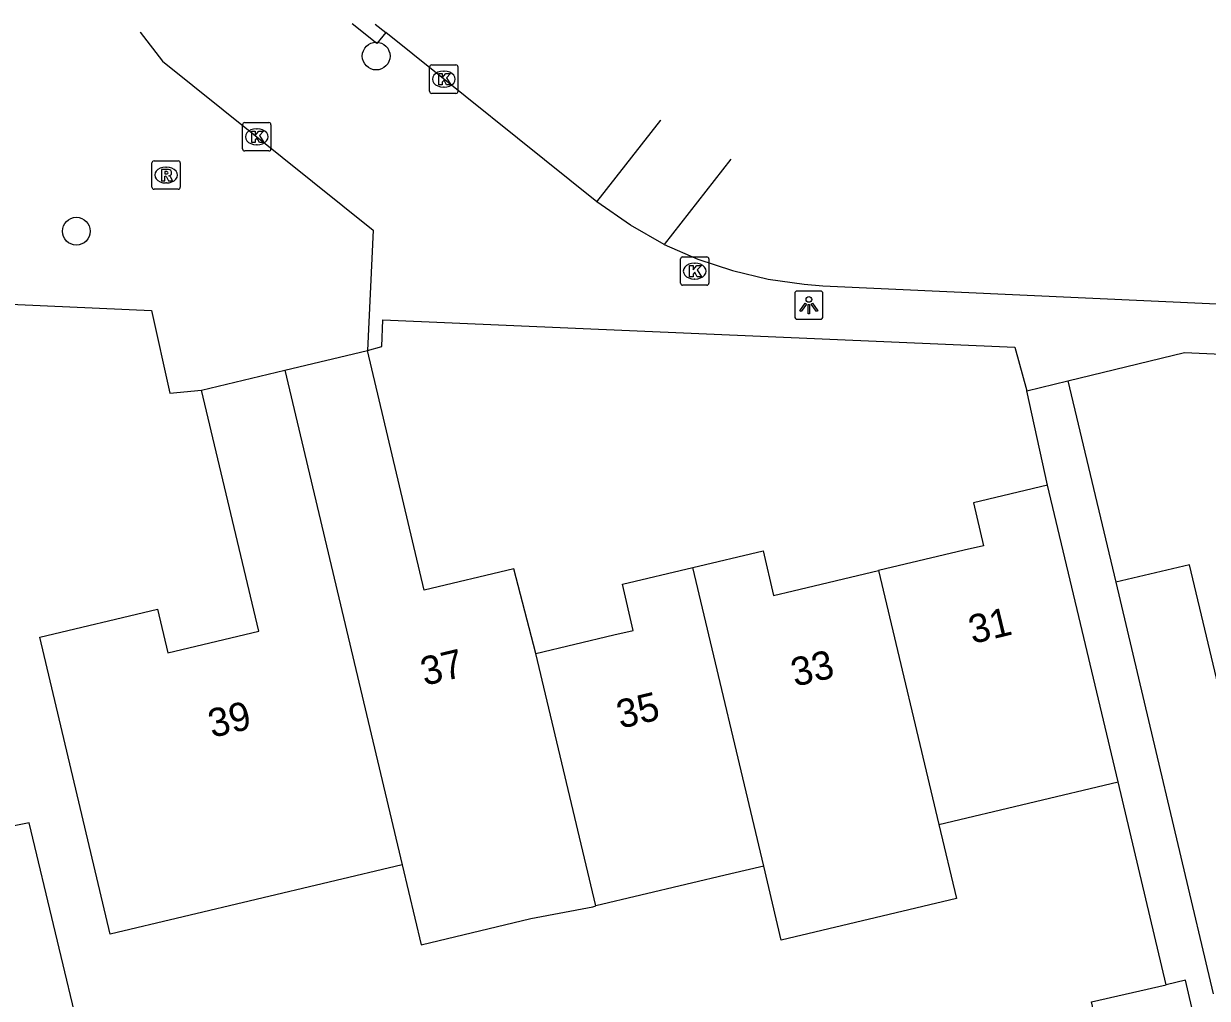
# Model space of a CAD drawing. Extents: x 158461 to 159795, y 387220 to 388672.
# Drawn here: x 159101.07 to 159142.77, y 388519.26 to 388553.6 of the extents above; entities that cross this region are included whole.
import ezdxf

# ---------------------------------------------------------------- set-up
doc = ezdxf.new("R2010")
doc.units = 0
for name, color, linetype in [('IMGEO_Boom', 7, 'Continuous'), ('IMGEO_Kolk', 7, 'Continuous'), ('IMGEO_Lichtpunt', 7, 'Continuous'), ('IMGEO_Pand', 7, 'Continuous'), ('IMGEO_Pand_nummerreeks', 7, 'Continuous'), ('IMGEO_Rijbaan_lokaal_open', 7, 'Continuous'), ('IMGEO_Rioolput', 7, 'Continuous'), ('IMGEO_Voetpad_open', 7, 'Continuous')]:
    doc.layers.add(name, color=color, linetype=linetype)

msp = doc.modelspace()

# ---------------------------------------------------------------- linework, layer by layer
at = {"layer": 'IMGEO_Boom'}
for centre in [(159113.491, 388552.454), (159102.931, 388546.284)]:
    msp.add_circle(centre, 0.489, dxfattribs=at)
at = {"layer": 'IMGEO_Kolk'}
for p, q in [((159115.372, 388551.215), (159115.372, 388552.067)), ((159115.447, 388552.141), (159116.299, 388552.141)), ((159115.86, 388551.921), (159115.885, 388551.921)), ((159116.373, 388552.067), (159116.373, 388551.215)), ((159116.299, 388551.141), (159115.447, 388551.141)), ((159115.883, 388551.361), (159115.858, 388551.361)), ((159108.784, 388549.185), (159108.784, 388550.037)), ((159108.859, 388550.111), (159109.711, 388550.111)), ((159109.272, 388549.891), (159109.297, 388549.891)), ((159109.785, 388550.037), (159109.785, 388549.185)), ((159109.711, 388549.111), (159108.859, 388549.111)), ((159109.295, 388549.331), (159109.27, 388549.331)), ((159124.21, 388544.453), (159124.21, 388545.305)), ((159124.285, 388545.379), (159125.137, 388545.379)), ((159125.211, 388545.305), (159125.211, 388544.453)), ((159124.698, 388545.159), (159124.723, 388545.159)), ((159124.721, 388544.599), (159124.696, 388544.599)), ((159125.137, 388544.379), (159124.285, 388544.379))]:
    msp.add_line(p, q, dxfattribs=at)
for points in [[(159115.372, 388551.215), (159115.372, 388552.067)], [(159115.447, 388552.141), (159116.299, 388552.141)], [(159116.373, 388552.067), (159116.373, 388551.215)], [(159115.693, 388551.841), (159115.816, 388551.841), (159115.816, 388551.69), (159115.946, 388551.841), (159116.11, 388551.841), (159115.964, 388551.69), (159116.117, 388551.441), (159115.965, 388551.441), (159115.88, 388551.605), (159115.816, 388551.538), (159115.816, 388551.441), (159115.693, 388551.441), (159115.693, 388551.841)], [(159116.299, 388551.141), (159115.447, 388551.141)], [(159108.784, 388549.185), (159108.784, 388550.037)], [(159108.859, 388550.111), (159109.711, 388550.111)], [(159109.785, 388550.037), (159109.785, 388549.185)], [(159109.105, 388549.811), (159109.228, 388549.811), (159109.228, 388549.66), (159109.358, 388549.811), (159109.522, 388549.811), (159109.376, 388549.66), (159109.529, 388549.411), (159109.377, 388549.411), (159109.292, 388549.575), (159109.228, 388549.508), (159109.228, 388549.411), (159109.105, 388549.411), (159109.105, 388549.811)], [(159109.711, 388549.111), (159108.859, 388549.111)], [(159124.21, 388544.453), (159124.21, 388545.305)], [(159124.285, 388545.379), (159125.137, 388545.379)], [(159125.211, 388545.305), (159125.211, 388544.453)], [(159124.531, 388545.079), (159124.654, 388545.079), (159124.654, 388544.928), (159124.784, 388545.079), (159124.948, 388545.079), (159124.802, 388544.928), (159124.955, 388544.679), (159124.803, 388544.679), (159124.718, 388544.843), (159124.654, 388544.776), (159124.654, 388544.679), (159124.531, 388544.679), (159124.531, 388545.079)], [(159125.137, 388544.379), (159124.285, 388544.379)]]:
    msp.add_lwpolyline(points, dxfattribs=at)
for centre, start, end in [((159115.449, 388552.065), 91.552, 178.448), ((159115.449, 388552.065), 91.552, 178.448), ((159116.297, 388552.065), 1.552, 88.448), ((159116.297, 388552.065), 1.552, 88.448), ((159115.449, 388551.217), 181.552, 268.448), ((159115.449, 388551.217), 181.552, 268.448), ((159116.297, 388551.217), 271.552, 358.448), ((159116.297, 388551.217), 271.552, 358.448), ((159108.861, 388550.035), 91.552, 178.448), ((159108.861, 388550.035), 91.552, 178.448), ((159109.709, 388550.035), 1.552, 88.448), ((159109.709, 388550.035), 1.552, 88.448), ((159108.861, 388549.187), 181.552, 268.448), ((159108.861, 388549.187), 181.552, 268.448), ((159109.709, 388549.187), 271.552, 358.448), ((159109.709, 388549.187), 271.552, 358.448), ((159124.287, 388545.303), 91.552, 178.448), ((159124.287, 388545.303), 91.552, 178.448), ((159125.135, 388545.303), 1.552, 88.448), ((159125.135, 388545.303), 1.552, 88.448), ((159124.287, 388544.455), 181.552, 268.448), ((159124.287, 388544.455), 181.552, 268.448), ((159125.135, 388544.455), 271.552, 358.448), ((159125.135, 388544.455), 271.552, 358.448)]:
    msp.add_arc(centre, 0.0765, start, end, dxfattribs=at)
for centre, major_axis, ratio, start_param, end_param in [((159115.859, 388551.641), (-0.387, 0.002), 0.722429, 4.712389, 7.853982), ((159115.884, 388551.641), (-0.39, 0.002), 0.717154, 1.570796, 4.712389), ((159109.271, 388549.611), (-0.387, 0.002), 0.722429, 4.712389, 7.853982), ((159109.296, 388549.611), (-0.39, 0.002), 0.717154, 1.570796, 4.712389), ((159124.697, 388544.879), (-0.387, 0.002), 0.722429, 4.712389, 7.853982), ((159124.722, 388544.879), (-0.39, 0.002), 0.717154, 1.570796, 4.712389)]:
    msp.add_ellipse(centre, major_axis=major_axis, ratio=ratio, start_param=start_param, end_param=end_param, dxfattribs=at)
at = {"layer": 'IMGEO_Lichtpunt'}
for p, q in [((159128.233, 388544.082), (159128.233, 388543.275)), ((159128.233, 388544.082), (159128.233, 388543.275)), ((159129.135, 388544.177), (159128.327, 388544.177)), ((159129.135, 388544.177), (159128.327, 388544.177)), ((159129.229, 388543.275), (159129.229, 388544.082)), ((159129.229, 388543.275), (159129.229, 388544.082)), ((159128.327, 388543.181), (159129.135, 388543.181)), ((159128.327, 388543.181), (159129.135, 388543.181))]:
    msp.add_line(p, q, dxfattribs=at)
for points in [[(159128.607, 388543.746), (159128.646, 388543.718), (159128.458, 388543.456), (159128.42, 388543.483), (159128.607, 388543.746)], [(159128.709, 388543.698), (159128.756, 388543.698), (159128.756, 388543.376), (159128.709, 388543.376), (159128.709, 388543.698)], [(159128.819, 388543.718), (159128.857, 388543.745), (159129.044, 388543.483), (159129.005, 388543.455), (159128.819, 388543.718)]]:
    msp.add_lwpolyline(points, dxfattribs=at)
msp.add_circle((159128.732, 388543.88), 0.0994, dxfattribs=at)
for centre, start, end in [((159128.327, 388544.082), 90, 180), ((159128.327, 388544.082), 90, 180), ((159129.135, 388544.082), 0, 90), ((159129.135, 388544.082), 0, 90), ((159128.327, 388543.275), 180, 270), ((159128.327, 388543.275), 180, 270), ((159129.135, 388543.275), 270, 0), ((159129.135, 388543.275), 270, 360)]:
    msp.add_arc(centre, 0.0946, start, end, dxfattribs=at)
at = {"layer": 'IMGEO_Pand'}
for points in [[(159110.268, 388541.384), (159113.183, 388542.076)], [(159119.12, 388531.408), (159118.345, 388534.389), (159115.187, 388533.638), (159113.183, 388542.076)], [(159107.336, 388540.688), (159110.268, 388541.384)], [(159110.268, 388541.384), (159114.404, 388523.96)], [(159114.404, 388523.96), (159104.123, 388521.518), (159101.638, 388531.977), (159105.792, 388532.963), (159106.154, 388531.435), (159109.354, 388532.195), (159107.336, 388540.688)], [(159137.141, 388537.332), (159134.526, 388536.711), (159134.884, 388535.205), (159134.203, 388535.043), (159131.188, 388534.328)], [(159139.623, 388526.881), (159138.296, 388532.468), (159137.141, 388537.332)], [(159124.64, 388534.435), (159127.118, 388535.023), (159127.492, 388533.45), (159128.174, 388533.612), (159131.188, 388534.328)], [(159119.12, 388531.408), (159121.866, 388532.06), (159122.547, 388532.222), (159122.162, 388533.846), (159124.64, 388534.435)], [(159127.142, 388523.917), (159124.64, 388534.435)], [(159147.015, 388529.853), (159143.451, 388529.01), (159142.144, 388534.531), (159139.54, 388533.914)], [(159131.188, 388534.328), (159133.311, 388525.382)], [(159139.54, 388533.914), (159140.692, 388529.049), (159142.971, 388519.421)], [(159121.232, 388522.513), (159119.12, 388531.408)], [(159133.311, 388525.382), (159139.623, 388526.881)], [(159133.311, 388525.382), (159133.93, 388522.776), (159127.762, 388521.311), (159127.142, 388523.917)], [(159114.404, 388523.96), (159115.071, 388521.148), (159118.943, 388522.068), (159121.12, 388522.486), (159121.232, 388522.513)], [(159127.142, 388523.917), (159125.985, 388523.642), (159121.232, 388522.513)], [(159142.328, 388515.49), (159142.981, 388515.641), (159141.999, 388519.895), (159141.319, 388519.738)], [(159142.328, 388515.49), (159139.675, 388514.878), (159138.693, 388519.132), (159141.319, 388519.738)]]:
    msp.add_lwpolyline(points, dxfattribs=at)
at = {"layer": 'IMGEO_Rijbaan_lokaal_open'}
for points in [[(159113.459, 388553.58), (159113.46, 388553.58), (159113.831, 388553.282)], [(159105.178, 388553.291), (159105.178, 388553.291), (159105.966, 388552.277), (159113.381, 388546.325), (159113.183, 388542.076)], [(159121.263, 388547.317), (159113.831, 388553.282)], [(159123.634, 388545.82), (159124.816, 388545.304), (159126.04, 388544.895), (159127.295, 388544.598), (159128.572, 388544.414), (159129.227, 388544.364), (159145.412, 388543.614), (159147.04, 388543.611), (159148.662, 388543.753), (159150.264, 388544.039), (159150.445, 388544.081), (159183.046, 388551.812)], [(159121.263, 388547.317), (159123.516, 388550.191), (159123.516, 388550.191)], [(159125.989, 388548.824), (159123.634, 388545.82)], [(159123.634, 388545.82), (159122.452, 388546.494), (159121.263, 388547.317)], [(159106.626, 388507.339), (159104.082, 388517.921), (159103.125, 388517.691), (159101.273, 388525.444), (159097.463, 388524.694), (159097.059, 388525.87), (159098.008, 388541.813), (159099.817, 388543.743), (159105.577, 388543.489), (159106.22, 388540.583), (159107.336, 388540.688)]]:
    msp.add_lwpolyline(points, dxfattribs=at)
at = {"layer": 'IMGEO_Rioolput'}
for p, q in [((159105.59, 388547.837), (159105.59, 388548.689)), ((159105.665, 388548.763), (159106.517, 388548.763)), ((159106.591, 388548.689), (159106.591, 388547.837)), ((159106.078, 388548.543), (159106.103, 388548.543)), ((159106.517, 388547.763), (159105.665, 388547.763)), ((159106.101, 388547.983), (159106.076, 388547.983))]:
    msp.add_line(p, q, dxfattribs=at)
for points in [[(159105.59, 388547.837), (159105.59, 388548.689)], [(159105.665, 388548.763), (159106.517, 388548.763)], [(159106.591, 388548.689), (159106.591, 388547.837)], [(159106.179, 388548.461), (159105.927, 388548.463), (159105.927, 388548.063)], [(159105.927, 388548.063), (159106.051, 388548.063), (159106.051, 388548.225), (159106.062, 388548.225)], [(159106.105, 388548.382), (159106.051, 388548.382), (159106.051, 388548.301)], [(159106.051, 388548.301), (159106.103, 388548.301)], [(159106.109, 388548.196), (159106.18, 388548.063), (159106.32, 388548.063), (159106.255, 388548.189)], [(159106.517, 388547.763), (159105.665, 388547.763)]]:
    msp.add_lwpolyline(points, dxfattribs=at)
for centre, radius, start, end in [((159105.667, 388548.687), 0.0765, 91.552, 178.448), ((159105.667, 388548.687), 0.0765, 91.552, 178.448), ((159106.515, 388548.687), 0.0765, 1.552, 88.448), ((159106.515, 388548.687), 0.0765, 1.552, 88.448), ((159106.061, 388548.172), 0.0533, 26.0293, 88.6989), ((159106.087, 388548.49), 0.19, 274.7715, 282.9687), ((159106.111, 388548.286), 0.0964, 77.0061, 93.1865), ((159106.125, 388548.343), 0.0378, 276.6634, 79.6772), ((159106.178, 388548.351), 0.109, 350.3612, 89.416), ((159106.176, 388548.351), 0.112, 277.5842, 350.9817), ((159106.16, 388548.136), 0.108, 29.5134, 73.7905), ((159105.667, 388547.839), 0.0765, 181.552, 268.448), ((159105.667, 388547.839), 0.0765, 181.552, 268.448), ((159106.515, 388547.839), 0.0765, 271.552, 358.448), ((159106.515, 388547.839), 0.0765, 271.552, 358.448)]:
    msp.add_arc(centre, radius, start, end, dxfattribs=at)
for centre, major_axis, ratio, start_param, end_param in [((159106.077, 388548.263), (-0.387, 0.002), 0.722429, 4.712389, 7.853982), ((159106.102, 388548.263), (-0.39, 0.002), 0.717154, 1.570796, 4.712389)]:
    msp.add_ellipse(centre, major_axis=major_axis, ratio=ratio, start_param=start_param, end_param=end_param, dxfattribs=at)
at = {"layer": 'IMGEO_Voetpad_open'}
for points in [[(159113.831, 388553.282), (159113.518, 388552.893), (159112.643, 388553.595), (159112.642, 388553.595)], [(159113.183, 388542.076), (159113.69, 388542.224), (159113.726, 388543.164), (159135.986, 388542.197), (159136.409, 388540.664)], [(159137.857, 388541.015), (159141.96, 388542.009), (159146.389, 388541.808), (159147.152, 388538.943), (159148.196, 388539.077)], [(159136.409, 388540.664), (159137.857, 388541.015)], [(159137.141, 388537.332), (159136.409, 388540.664)], [(159137.857, 388541.015), (159139.54, 388533.914)], [(159141.319, 388519.738), (159139.623, 388526.881)]]:
    msp.add_lwpolyline(points, dxfattribs=at)

# ---------------------------------------------------------------- texts
at = {"layer": 'IMGEO_Pand_nummerreeks'}
for s, rotation, p in [('31', 13.5476, (159134.498, 388531.739)), ('37', 13.4129, (159115.193, 388530.265)), ('33', 13.5476, (159128.242, 388530.232)), ('35', 13.5476, (159122.096, 388528.751)), ('39', 13.3602, (159107.708, 388528.432))]:
    msp.add_text(s, height=1, rotation=rotation, dxfattribs=at).set_placement(p)

doc.saveas('drawing.dxf')
